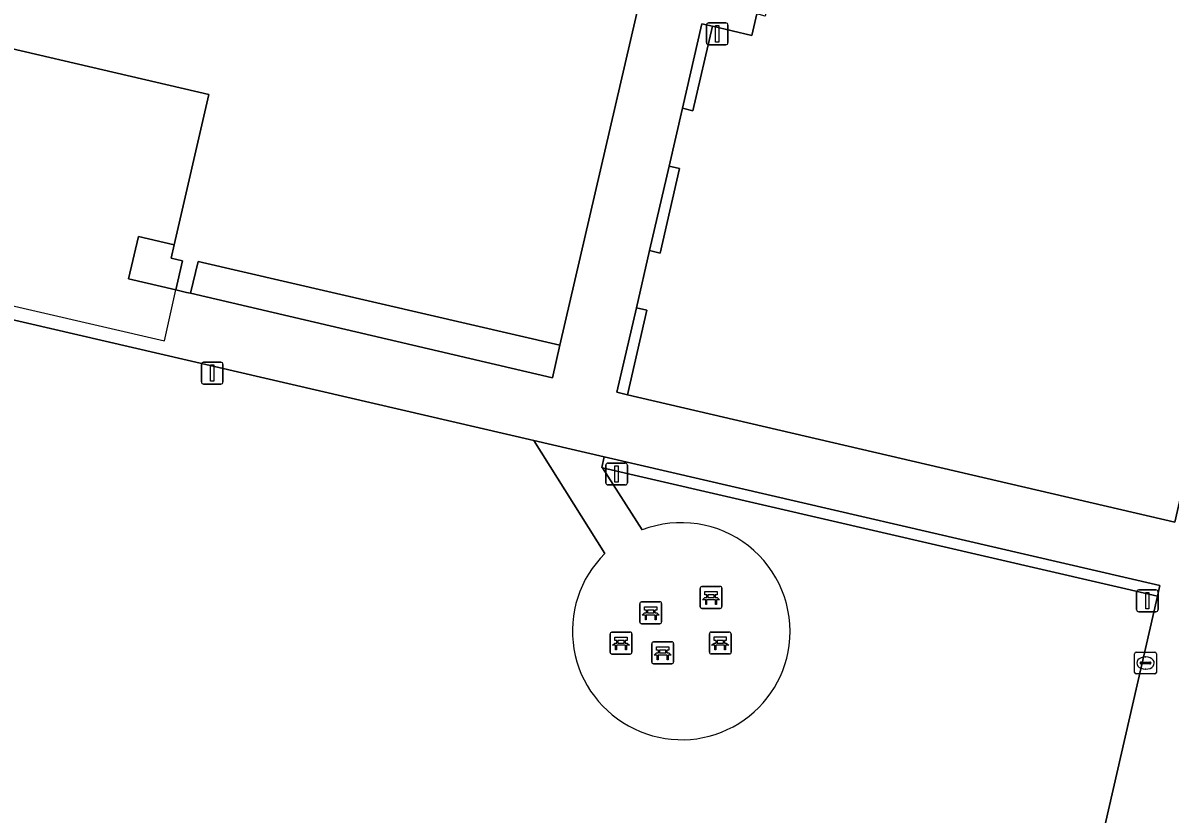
# Model space of a CAD drawing. Extents: x 161771 to 163125, y 382475 to 383179.
# Drawn here: x 162828 to 162880.6, y 382547.5 to 382583.8 of the extents above; entities that cross this region are included whole.
import ezdxf

# ---------------------------------------------------------------- set-up
doc = ezdxf.new("R2010")
doc.units = 0
for name, color, linetype in [('IMGEO_Bank', 7, 'Continuous'), ('IMGEO_Groenvoorziening', 7, 'Continuous'), ('IMGEO_Kolk', 7, 'Continuous'), ('IMGEO_Lichtmast', 7, 'Continuous'), ('IMGEO_Muur', 7, 'Continuous'), ('IMGEO_Pand', 7, 'Continuous'), ('IMGEO_Pand_overbouw', 7, 'Continuous'), ('IMGEO_Voetpad_halfverhard', 7, 'Continuous'), ('IMGEO_Voetpad_op_trap', 7, 'Continuous'), ('IMGEO_Voetpad_open', 7, 'Continuous')]:
    doc.layers.add(name, color=color, linetype=linetype)

msp = doc.modelspace()

# ---------------------------------------------------------------- linework, layer by layer
at = {"layer": 'IMGEO_Bank'}
for p, q in [((162859.054, 382557.012), (162859.054, 382557.853)), ((162859.054, 382557.853), (162859.054, 382557.012)), ((162859.129, 382557.937), (162859.97, 382557.937)), ((162859.97, 382557.937), (162859.129, 382557.937)), ((162859.363, 382557.443), (162859.363, 382557.549)), ((162859.407, 382557.549), (162859.407, 382557.443)), ((162859.695, 382557.555), (162859.413, 382557.555)), ((162859.413, 382557.437), (162859.695, 382557.437)), ((162859.701, 382557.443), (162859.701, 382557.549)), ((162859.745, 382557.549), (162859.745, 382557.443)), ((162860.054, 382557.862), (162860.054, 382557.021)), ((162860.054, 382557.021), (162860.054, 382557.862)), ((162856.285, 382556.309), (162856.285, 382557.15)), ((162856.285, 382557.15), (162856.285, 382556.309)), ((162856.36, 382557.234), (162857.201, 382557.234)), ((162857.201, 382557.234), (162856.36, 382557.234)), ((162857.285, 382557.159), (162857.285, 382556.318)), ((162857.285, 382556.318), (162857.285, 382557.159)), ((162859.979, 382556.937), (162859.138, 382556.937)), ((162859.138, 382556.937), (162859.979, 382556.937)), ((162859.751, 382557.335), (162859.358, 382557.335)), ((162856.982, 382556.632), (162856.589, 382556.632)), ((162856.594, 382556.74), (162856.594, 382556.846)), ((162856.638, 382556.846), (162856.638, 382556.74)), ((162856.926, 382556.852), (162856.644, 382556.852)), ((162856.644, 382556.734), (162856.926, 382556.734)), ((162856.932, 382556.74), (162856.932, 382556.846)), ((162856.976, 382556.846), (162856.976, 382556.74)), ((162854.997, 382555.843), (162855.838, 382555.843)), ((162855.838, 382555.843), (162854.997, 382555.843)), ((162857.21, 382556.234), (162856.369, 382556.234)), ((162856.369, 382556.234), (162857.21, 382556.234)), ((162859.55, 382555.845), (162860.391, 382555.845)), ((162860.391, 382555.845), (162859.55, 382555.845)), ((162854.922, 382554.918), (162854.922, 382555.759)), ((162854.922, 382555.759), (162854.922, 382554.918)), ((162855.231, 382555.349), (162855.231, 382555.455)), ((162855.275, 382555.455), (162855.275, 382555.349)), ((162855.563, 382555.461), (162855.281, 382555.461)), ((162855.281, 382555.343), (162855.563, 382555.343)), ((162855.569, 382555.349), (162855.569, 382555.455)), ((162855.613, 382555.455), (162855.613, 382555.349)), ((162855.922, 382555.768), (162855.922, 382554.927)), ((162855.922, 382554.927), (162855.922, 382555.768)), ((162856.832, 382554.474), (162856.832, 382555.315)), ((162856.832, 382555.315), (162856.832, 382554.474)), ((162856.907, 382555.399), (162857.748, 382555.399)), ((162857.748, 382555.399), (162856.907, 382555.399)), ((162857.832, 382555.324), (162857.832, 382554.483)), ((162857.832, 382554.483), (162857.832, 382555.324)), ((162859.475, 382554.92), (162859.475, 382555.761)), ((162859.475, 382555.761), (162859.475, 382554.92)), ((162859.784, 382555.351), (162859.784, 382555.457)), ((162859.828, 382555.457), (162859.828, 382555.351)), ((162860.116, 382555.463), (162859.834, 382555.463)), ((162859.834, 382555.345), (162860.116, 382555.345)), ((162860.122, 382555.351), (162860.122, 382555.457)), ((162860.166, 382555.457), (162860.166, 382555.351)), ((162860.475, 382555.77), (162860.475, 382554.929)), ((162860.475, 382554.929), (162860.475, 382555.77)), ((162855.847, 382554.843), (162855.006, 382554.843)), ((162855.006, 382554.843), (162855.847, 382554.843)), ((162855.619, 382555.241), (162855.226, 382555.241)), ((162857.529, 382554.797), (162857.136, 382554.797)), ((162857.141, 382554.905), (162857.141, 382555.011)), ((162857.185, 382555.011), (162857.185, 382554.905)), ((162857.473, 382555.017), (162857.191, 382555.017)), ((162857.191, 382554.899), (162857.473, 382554.899)), ((162857.479, 382554.905), (162857.479, 382555.011)), ((162857.523, 382555.011), (162857.523, 382554.905)), ((162860.4, 382554.845), (162859.559, 382554.845)), ((162859.559, 382554.845), (162860.4, 382554.845)), ((162860.172, 382555.243), (162859.779, 382555.243)), ((162857.757, 382554.399), (162856.916, 382554.399)), ((162856.916, 382554.399), (162857.757, 382554.399))]:
    msp.add_line(p, q, dxfattribs=at)
for points in [[(162859.301, 382557.335), (162859.159, 382557.335), (162859.271, 382557.437), (162859.357, 382557.437)], [(162859.357, 382557.555), (162859.271, 382557.555), (162859.271, 382557.716), (162859.834, 382557.716), (162859.834, 382557.555), (162859.751, 382557.555)], [(162859.751, 382557.437), (162859.834, 382557.437), (162859.946, 382557.335), (162859.807, 382557.335)], [(162856.588, 382556.852), (162856.502, 382556.852), (162856.502, 382557.013), (162857.065, 382557.013), (162857.065, 382556.852), (162856.982, 382556.852)], [(162859.351, 382557.328), (162859.351, 382557.121), (162859.308, 382557.121), (162859.308, 382557.328)], [(162859.801, 382557.328), (162859.801, 382557.121), (162859.757, 382557.121), (162859.757, 382557.328)], [(162856.532, 382556.632), (162856.39, 382556.632), (162856.502, 382556.734), (162856.588, 382556.734)], [(162856.582, 382556.625), (162856.582, 382556.418), (162856.539, 382556.418), (162856.539, 382556.625)], [(162856.982, 382556.734), (162857.065, 382556.734), (162857.177, 382556.632), (162857.038, 382556.632)], [(162857.032, 382556.625), (162857.032, 382556.418), (162856.988, 382556.418), (162856.988, 382556.625)], [(162855.169, 382555.241), (162855.027, 382555.241), (162855.139, 382555.343), (162855.225, 382555.343)], [(162855.225, 382555.461), (162855.139, 382555.461), (162855.139, 382555.622), (162855.702, 382555.622), (162855.702, 382555.461), (162855.619, 382555.461)], [(162855.619, 382555.343), (162855.702, 382555.343), (162855.814, 382555.241), (162855.675, 382555.241)], [(162859.722, 382555.243), (162859.58, 382555.243), (162859.692, 382555.345), (162859.778, 382555.345)], [(162859.778, 382555.463), (162859.692, 382555.463), (162859.692, 382555.624), (162860.255, 382555.624), (162860.255, 382555.463), (162860.172, 382555.463)], [(162860.172, 382555.345), (162860.255, 382555.345), (162860.367, 382555.243), (162860.228, 382555.243)], [(162855.219, 382555.234), (162855.219, 382555.027), (162855.176, 382555.027), (162855.176, 382555.234)], [(162855.669, 382555.234), (162855.669, 382555.027), (162855.625, 382555.027), (162855.625, 382555.234)], [(162857.079, 382554.797), (162856.937, 382554.797), (162857.049, 382554.899), (162857.135, 382554.899)], [(162857.135, 382555.017), (162857.049, 382555.017), (162857.049, 382555.178), (162857.612, 382555.178), (162857.612, 382555.017), (162857.529, 382555.017)], [(162857.129, 382554.79), (162857.129, 382554.583), (162857.086, 382554.583), (162857.086, 382554.79)], [(162857.529, 382554.899), (162857.612, 382554.899), (162857.724, 382554.797), (162857.585, 382554.797)], [(162857.579, 382554.79), (162857.579, 382554.583), (162857.535, 382554.583), (162857.535, 382554.79)], [(162859.772, 382555.236), (162859.772, 382555.029), (162859.729, 382555.029), (162859.729, 382555.236)], [(162860.222, 382555.236), (162860.222, 382555.029), (162860.178, 382555.029), (162860.178, 382555.236)]]:
    msp.add_lwpolyline(points, dxfattribs=at)
for centre, radius, start, end in [((162859.132, 382557.859), 0.0779, 92.4484, 184.2845), ((162859.132, 382557.859), 0.0779, 92.4484, 184.2845), ((162859.356, 382557.548), 0.00671, 2.8957, 87.1043), ((162859.356, 382557.444), 0.00671, 272.8957, 357.1043), ((162859.413, 382557.548), 0.00671, 92.8957, 177.1043), ((162859.413, 382557.444), 0.00671, 182.8957, 267.1043), ((162859.695, 382557.548), 0.00671, 2.8957, 87.1043), ((162859.695, 382557.444), 0.00671, 272.8957, 357.1043), ((162859.752, 382557.548), 0.00671, 92.8957, 177.1043), ((162859.752, 382557.444), 0.00671, 182.8957, 267.1043), ((162859.976, 382557.859), 0.0779, 2.4484, 94.2845), ((162859.976, 382557.859), 0.0779, 2.4484, 94.2845), ((162856.363, 382557.156), 0.0779, 92.4484, 184.2845), ((162856.363, 382557.156), 0.0779, 92.4484, 184.2845), ((162857.207, 382557.156), 0.0779, 2.4484, 94.2845), ((162857.207, 382557.156), 0.0779, 2.4484, 94.2845), ((162859.132, 382557.015), 0.0779, 182.4484, 274.2845), ((162859.132, 382557.015), 0.0779, 182.4484, 274.2845), ((162859.301, 382557.328), 0.00671, 2.8957, 87.1043), ((162859.358, 382557.328), 0.00671, 92.8957, 177.1043), ((162859.75, 382557.328), 0.00671, 2.8957, 87.1043), ((162859.807, 382557.328), 0.00671, 92.8957, 177.1043), ((162859.976, 382557.015), 0.0779, 272.4484, 4.2845), ((162859.976, 382557.015), 0.0779, 272.4484, 4.2845), ((162856.532, 382556.625), 0.00671, 2.8957, 87.1043), ((162856.589, 382556.625), 0.00671, 92.8957, 177.1043), ((162856.587, 382556.845), 0.00671, 2.8957, 87.1043), ((162856.587, 382556.741), 0.00671, 272.8957, 357.1043), ((162856.644, 382556.845), 0.00671, 92.8957, 177.1043), ((162856.644, 382556.741), 0.00671, 182.8957, 267.1043), ((162856.926, 382556.845), 0.00671, 2.8957, 87.1043), ((162856.926, 382556.741), 0.00671, 272.8957, 357.1043), ((162856.983, 382556.845), 0.00671, 92.8957, 177.1043), ((162856.983, 382556.741), 0.00671, 182.8957, 267.1043), ((162856.981, 382556.625), 0.00671, 2.8957, 87.1043), ((162857.038, 382556.625), 0.00671, 92.8957, 177.1043), ((162855, 382555.765), 0.0779, 92.4484, 184.2845), ((162855, 382555.765), 0.0779, 92.4484, 184.2845), ((162855.844, 382555.765), 0.0779, 2.4484, 94.2845), ((162855.844, 382555.765), 0.0779, 2.4484, 94.2845), ((162856.363, 382556.312), 0.0779, 182.4484, 274.2845), ((162856.363, 382556.312), 0.0779, 182.4484, 274.2845), ((162857.207, 382556.312), 0.0779, 272.4484, 4.2845), ((162857.207, 382556.312), 0.0779, 272.4484, 4.2845), ((162859.553, 382555.767), 0.0779, 92.4484, 184.2845), ((162859.553, 382555.767), 0.0779, 92.4484, 184.2845), ((162860.397, 382555.767), 0.0779, 2.4484, 94.2845), ((162860.397, 382555.767), 0.0779, 2.4484, 94.2845), ((162855.224, 382555.454), 0.00671, 2.8957, 87.1043), ((162855.224, 382555.35), 0.00671, 272.8957, 357.1043), ((162855.281, 382555.454), 0.00671, 92.8957, 177.1043), ((162855.281, 382555.35), 0.00671, 182.8957, 267.1043), ((162855.563, 382555.454), 0.00671, 2.8957, 87.1043), ((162855.563, 382555.35), 0.00671, 272.8957, 357.1043), ((162855.62, 382555.454), 0.00671, 92.8957, 177.1043), ((162855.62, 382555.35), 0.00671, 182.8957, 267.1043), ((162856.91, 382555.321), 0.0779, 92.4484, 184.2845), ((162856.91, 382555.321), 0.0779, 92.4484, 184.2845), ((162857.754, 382555.321), 0.0779, 2.4484, 94.2845), ((162857.754, 382555.321), 0.0779, 2.4484, 94.2845), ((162859.777, 382555.456), 0.00671, 2.8957, 87.1043), ((162859.777, 382555.352), 0.00671, 272.8957, 357.1043), ((162859.834, 382555.456), 0.00671, 92.8957, 177.1043), ((162859.834, 382555.352), 0.00671, 182.8957, 267.1043), ((162860.116, 382555.456), 0.00671, 2.8957, 87.1043), ((162860.116, 382555.352), 0.00671, 272.8957, 357.1043), ((162860.173, 382555.456), 0.00671, 92.8957, 177.1043), ((162860.173, 382555.352), 0.00671, 182.8957, 267.1043), ((162855, 382554.921), 0.0779, 182.4484, 274.2845), ((162855, 382554.921), 0.0779, 182.4484, 274.2845), ((162855.169, 382555.234), 0.00671, 2.8957, 87.1043), ((162855.226, 382555.234), 0.00671, 92.8957, 177.1043), ((162855.618, 382555.234), 0.00671, 2.8957, 87.1043), ((162855.675, 382555.234), 0.00671, 92.8957, 177.1043), ((162855.844, 382554.921), 0.0779, 272.4484, 4.2845), ((162855.844, 382554.921), 0.0779, 272.4484, 4.2845), ((162857.079, 382554.79), 0.00671, 2.8957, 87.1043), ((162857.136, 382554.79), 0.00671, 92.8957, 177.1043), ((162857.134, 382555.01), 0.00671, 2.8957, 87.1043), ((162857.134, 382554.906), 0.00671, 272.8957, 357.1043), ((162857.191, 382555.01), 0.00671, 92.8957, 177.1043), ((162857.191, 382554.906), 0.00671, 182.8957, 267.1043), ((162857.473, 382555.01), 0.00671, 2.8957, 87.1043), ((162857.473, 382554.906), 0.00671, 272.8957, 357.1043), ((162857.53, 382555.01), 0.00671, 92.8957, 177.1043), ((162857.53, 382554.906), 0.00671, 182.8957, 267.1043), ((162857.528, 382554.79), 0.00671, 2.8957, 87.1043), ((162857.585, 382554.79), 0.00671, 92.8957, 177.1043), ((162859.553, 382554.923), 0.0779, 182.4484, 274.2845), ((162859.553, 382554.923), 0.0779, 182.4484, 274.2845), ((162859.722, 382555.236), 0.00671, 2.8957, 87.1043), ((162859.779, 382555.236), 0.00671, 92.8957, 177.1043), ((162860.171, 382555.236), 0.00671, 2.8957, 87.1043), ((162860.228, 382555.236), 0.00671, 92.8957, 177.1043), ((162860.397, 382554.923), 0.0779, 272.4484, 4.2845), ((162860.397, 382554.923), 0.0779, 272.4484, 4.2845), ((162856.91, 382554.477), 0.0779, 182.4484, 274.2845), ((162856.91, 382554.477), 0.0779, 182.4484, 274.2845), ((162857.754, 382554.477), 0.0779, 272.4484, 4.2845), ((162857.754, 382554.477), 0.0779, 272.4484, 4.2845)]:
    msp.add_arc(centre, radius, start, end, dxfattribs=at)
at = {"layer": 'IMGEO_Groenvoorziening'}
for points in [[(162885.499, 382583.483), (162863.073, 382588.634), (162862.036, 382584.111), (162861.649, 382584.213), (162861.422, 382583.221), (162859.619, 382583.645), (162858.724, 382579.763), (162858.237, 382579.878), (162857.626, 382577.226), (162858.112, 382577.112), (162857.218, 382573.235), (162856.732, 382573.35), (162856.128, 382570.731), (162856.614, 382570.616), (162855.719, 382566.735), (162880.84, 382560.897), (162884.109, 382575.172), (162883.624, 382575.295)], [(162836.015, 382572.849), (162835.669, 382571.391), (162852.272, 382567.52), (162852.609, 382569.012)]]:
    msp.add_lwpolyline(points, close=True, dxfattribs=at)
for points in [[(162854.682, 382559.451), (162851.422, 382564.632), (162815.824, 382572.887), (162815.559, 382571.928), (162815.475, 382571.299), (162813.564, 382571.746), (162813.745, 382572.346), (162813.914, 382573.248), (162797.678, 382577.001), (162797.118, 382576.965), (162796.812, 382575.643), (162791.934, 382554.547), (162803.351, 382552.063)], [(162868.188, 382530.933), (162873.579, 382529.356), (162876.52, 382542.154), (162880.036, 382557.503), (162854.573, 382563.39), (162856.395, 382560.536)]]:
    msp.add_lwpolyline(points, dxfattribs=at)
for centre, radius, start, end in [((162858.188, 382555.877), 4.992, 352.6362, 111.0478), ((162858.162, 382555.901), 4.971, 134.4343, 244.6775), ((162858.205, 382555.887), 4.977, 244.1631, 352.4923), ((162764.28, 382348.448), 207.33, 66.89768, 79.13775)]:
    msp.add_arc(centre, radius, start, end, dxfattribs=at)
at = {"layer": 'IMGEO_Kolk'}
for p, q in [((162878.992, 382554.002), (162878.992, 382554.854)), ((162879.067, 382554.928), (162879.919, 382554.928)), ((162879.993, 382554.854), (162879.993, 382554.002)), ((162879.251, 382554.422), (162879.251, 382554.434)), ((162879.689, 382554.385), (162879.291, 382554.385)), ((162879.294, 382554.471), (162879.692, 382554.471)), ((162879.48, 382554.708), (162879.505, 382554.708)), ((162879.735, 382554.434), (162879.735, 382554.422)), ((162879.919, 382553.928), (162879.067, 382553.928)), ((162879.503, 382554.148), (162879.478, 382554.148))]:
    msp.add_line(p, q, dxfattribs=at)
for points in [[(162878.992, 382554.002), (162878.992, 382554.854)], [(162879.067, 382554.928), (162879.919, 382554.928)], [(162879.993, 382554.854), (162879.993, 382554.002)], [(162879.919, 382553.928), (162879.067, 382553.928)]]:
    msp.add_lwpolyline(points, dxfattribs=at)
for centre, radius, start, end in [((162879.069, 382554.852), 0.0765, 91.552, 178.448), ((162879.069, 382554.852), 0.0765, 91.552, 178.448), ((162879.917, 382554.852), 0.0765, 1.552, 88.448), ((162879.917, 382554.852), 0.0765, 1.552, 88.448), ((162879.291, 382554.431), 0.0403, 85.8775, 175.7526), ((162879.288, 382554.421), 0.0366, 178.938, 274.7102), ((162879.692, 382554.428), 0.043, 264.8664, 352.4533), ((162879.696, 382554.433), 0.0386, 1.7309, 96.639), ((162879.069, 382554.004), 0.0765, 181.552, 268.448), ((162879.069, 382554.004), 0.0765, 181.552, 268.448), ((162879.917, 382554.004), 0.0765, 271.552, 358.448), ((162879.917, 382554.004), 0.0765, 271.552, 358.448)]:
    msp.add_arc(centre, radius, start, end, dxfattribs=at)
for centre, major_axis, ratio, start_param, end_param in [((162879.479, 382554.428), (-0.387, 0.002), 0.722429, 4.712389, 7.853982), ((162879.504, 382554.428), (-0.39, 0.002), 0.717154, 1.570796, 4.712389)]:
    msp.add_ellipse(centre, major_axis=major_axis, ratio=ratio, start_param=start_param, end_param=end_param, dxfattribs=at)
at = {"layer": 'IMGEO_Lichtmast'}
for p, q in [((162859.441, 382583.794), (162860.231, 382583.794)), ((162860.231, 382583.794), (162859.441, 382583.794)), ((162859.341, 382582.894), (162859.341, 382583.694)), ((162859.341, 382583.694), (162859.341, 382582.894)), ((162860.331, 382583.694), (162860.331, 382582.894)), ((162860.331, 382582.894), (162860.331, 382583.694)), ((162860.231, 382582.794), (162859.441, 382582.794)), ((162859.441, 382582.794), (162860.231, 382582.794)), ((162836.167, 382567.328), (162836.167, 382568.128)), ((162836.167, 382568.128), (162836.167, 382567.328)), ((162836.267, 382568.228), (162837.057, 382568.228)), ((162837.057, 382568.228), (162836.267, 382568.228)), ((162837.157, 382568.128), (162837.157, 382567.328)), ((162837.157, 382567.328), (162837.157, 382568.128)), ((162837.057, 382567.228), (162836.267, 382567.228)), ((162836.267, 382567.228), (162837.057, 382567.228)), ((162854.724, 382562.702), (162854.724, 382563.502)), ((162854.724, 382563.502), (162854.724, 382562.702)), ((162854.824, 382563.602), (162855.614, 382563.602)), ((162855.614, 382563.602), (162854.824, 382563.602)), ((162855.714, 382563.502), (162855.714, 382562.702)), ((162855.714, 382562.702), (162855.714, 382563.502)), ((162855.614, 382562.602), (162854.824, 382562.602)), ((162854.824, 382562.602), (162855.614, 382562.602)), ((162879.081, 382556.884), (162879.081, 382557.684)), ((162879.081, 382557.684), (162879.081, 382556.884)), ((162879.181, 382557.784), (162879.971, 382557.784)), ((162879.971, 382557.784), (162879.181, 382557.784)), ((162880.071, 382557.684), (162880.071, 382556.884)), ((162880.071, 382556.884), (162880.071, 382557.684)), ((162879.971, 382556.784), (162879.181, 382556.784)), ((162879.181, 382556.784), (162879.971, 382556.784))]:
    msp.add_line(p, q, dxfattribs=at)
for points in [[(162859.761, 382583.669), (162859.911, 382583.669), (162859.911, 382582.919), (162859.761, 382582.919), (162859.761, 382583.669)], [(162836.587, 382568.103), (162836.737, 382568.103), (162836.737, 382567.353), (162836.587, 382567.353), (162836.587, 382568.103)], [(162855.144, 382563.477), (162855.294, 382563.477), (162855.294, 382562.727), (162855.144, 382562.727), (162855.144, 382563.477)], [(162879.501, 382557.659), (162879.651, 382557.659), (162879.651, 382556.909), (162879.501, 382556.909), (162879.501, 382557.659)]]:
    msp.add_lwpolyline(points, dxfattribs=at)
for centre, start, end in [((162859.441, 382583.694), 90, 180), ((162859.441, 382583.694), 90, 180), ((162860.231, 382583.694), 0, 90), ((162860.231, 382583.694), 360, 90), ((162859.441, 382582.894), 180, 270), ((162859.441, 382582.894), 180, 270), ((162860.231, 382582.894), 270, 0), ((162860.231, 382582.894), 270, 0), ((162836.267, 382568.128), 90, 180), ((162836.267, 382568.128), 90, 180), ((162837.057, 382568.128), 0, 90), ((162837.057, 382568.128), 360, 90), ((162836.267, 382567.328), 180, 270), ((162836.267, 382567.328), 180, 270), ((162837.057, 382567.328), 270, 0), ((162837.057, 382567.328), 270, 0), ((162854.824, 382563.502), 90, 180), ((162854.824, 382563.502), 90, 180), ((162855.614, 382563.502), 0, 90), ((162855.614, 382563.502), 360, 90), ((162854.824, 382562.702), 180, 270), ((162854.824, 382562.702), 180, 270), ((162855.614, 382562.702), 270, 0), ((162855.614, 382562.702), 270, 0), ((162879.181, 382557.684), 90, 180), ((162879.181, 382557.684), 90, 180), ((162879.971, 382557.684), 0, 90), ((162879.971, 382557.684), 360, 90), ((162879.181, 382556.884), 180, 270), ((162879.181, 382556.884), 180, 270), ((162879.971, 382556.884), 270, 0), ((162879.971, 382556.884), 270, 0)]:
    msp.add_arc(centre, 0.1, start, end, dxfattribs=at)
at = {"layer": 'IMGEO_Muur'}
for points in [[(162859.619, 382583.645), (162859.132, 382583.759), (162858.237, 382579.878), (162858.724, 382579.763)], [(162858.112, 382577.112), (162857.626, 382577.226), (162856.732, 382573.35), (162857.218, 382573.235)], [(162856.614, 382570.616), (162856.128, 382570.731), (162855.232, 382566.848), (162855.719, 382566.735)], [(162854.648, 382563.886), (162854.535, 382563.399), (162854.573, 382563.39), (162880.036, 382557.503), (162880.148, 382557.99)]]:
    msp.add_lwpolyline(points, close=True, dxfattribs=at)
at = {"layer": 'IMGEO_Pand'}
msp.add_lwpolyline([(162822.558, 382583.756), (162836.507, 382580.51), (162834.912, 382573.613), (162834.771, 382573.001), (162835.298, 382572.874), (162834.991, 382571.551), (162835.489, 382571.433), (162835.669, 382571.391), (162836.015, 382572.849), (162852.609, 382569.012), (162857.474, 382589.996), (162858.946, 382589.662), (162859.041, 382590.071), (162859.047, 382590.097), (162858.855, 382590.142), (162859.73, 382593.953), (162859.922, 382593.905), (162859.93, 382593.94), (162860.028, 382594.333), (162858.566, 382594.684), (162865.064, 382622.77)], dxfattribs=at)
at = {"layer": 'IMGEO_Pand_overbouw'}
msp.add_lwpolyline([(162834.465, 382569.208), (162834.991, 382571.551), (162835.298, 382572.874), (162834.771, 382573.001), (162834.912, 382573.613), (162836.507, 382580.51), (162822.558, 382583.756), (162820.962, 382576.815), (162820.826, 382576.223), (162820.294, 382576.329), (162819.991, 382575.015), (162819.432, 382572.676)], close=True, dxfattribs=at)
at = {"layer": 'IMGEO_Voetpad_halfverhard'}
msp.add_arc((162764.28, 382348.448), 207.33, 66.89768, 79.13775, dxfattribs=at)
at = {"layer": 'IMGEO_Voetpad_op_trap'}
msp.add_lwpolyline([(162834.912, 382573.613), (162833.284, 382573.99), (162832.824, 382572.047), (162834.991, 382571.551), (162835.298, 382572.874), (162834.771, 382573.001)], close=True, dxfattribs=at)
at = {"layer": 'IMGEO_Voetpad_open'}
for points in [[(162815.824, 382572.887), (162851.422, 382564.632), (162854.648, 382563.886), (162880.148, 382557.99), (162880.036, 382557.503), (162876.52, 382542.154), (162873.579, 382529.356), (162873.507, 382529.043), (162876.444, 382528.332), (162876.688, 382529.4), (162879.393, 382541.233), (162881.815, 382540.689), (162881.41, 382538.968), (162882.616, 382538.695), (162895.606, 382535.78), (162905.453, 382578.727), (162909.148, 382594.845), (162910.373, 382600.187), (162896.244, 382603.431), (162895.849, 382601.727), (162893.416, 382602.291), (162902.203, 382640.3)], [(162865.064, 382622.77), (162858.566, 382594.684), (162860.028, 382594.333), (162859.93, 382593.94), (162859.922, 382593.905), (162859.73, 382593.953), (162858.855, 382590.142), (162859.047, 382590.097), (162859.041, 382590.071), (162858.946, 382589.662), (162857.474, 382589.996), (162852.609, 382569.012), (162852.272, 382567.52), (162835.669, 382571.391), (162835.489, 382571.433), (162834.991, 382571.551), (162832.824, 382572.047), (162833.284, 382573.99), (162834.912, 382573.613), (162836.507, 382580.51), (162822.558, 382583.756)], [(162856.395, 382560.536), (162854.573, 382563.39), (162854.535, 382563.399), (162854.648, 382563.886), (162851.422, 382564.632), (162854.682, 382559.451)]]:
    msp.add_lwpolyline(points, dxfattribs=at)
msp.add_lwpolyline([(162861.649, 382584.213), (162861.552, 382584.239), (162862.698, 382589.233), (162886.098, 382583.858), (162884.109, 382575.172), (162880.84, 382560.897), (162855.719, 382566.735), (162855.232, 382566.848), (162856.128, 382570.731), (162856.732, 382573.35), (162857.626, 382577.226), (162858.237, 382579.878), (162859.132, 382583.759), (162859.619, 382583.645), (162861.422, 382583.221)], close=True, dxfattribs=at)
for centre, radius, start, end in [((162858.188, 382555.877), 4.992, 352.6362, 111.0478), ((162858.162, 382555.901), 4.971, 134.4343, 244.6775), ((162858.205, 382555.887), 4.977, 244.1631, 352.4923)]:
    msp.add_arc(centre, radius, start, end, dxfattribs=at)

doc.saveas('drawing.dxf')
